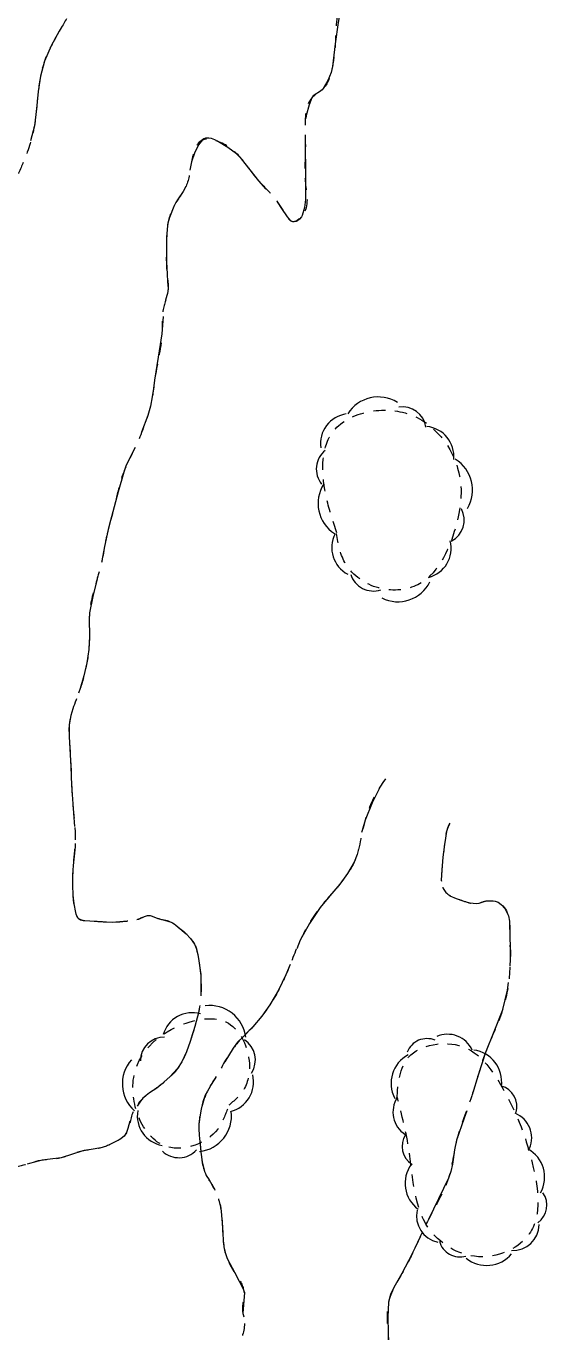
# Model space of a CAD drawing. Extents: x 2362213 to 2366494, y 6968794 to 6978110.
# Drawn here: x 2364661.3 to 2364784.6, y 6975207 to 6975516.3 of the extents above; entities that cross this region are included whole.
import ezdxf

# ---------------------------------------------------------------- set-up
doc = ezdxf.new("R2010")
doc.units = 0
doc.header["$LTSCALE"] = 1.9
doc.linetypes.add('SHORT_DASHED', pattern=[2.7, 1.5, -1.2])
doc.layers.add('29', color=7, linetype='Continuous', lineweight=13)
doc.layers.add('36', color=7, linetype='Continuous', lineweight=13)

msp = doc.modelspace()

# ---------------------------------------------------------------- linework, layer by layer
at = {"layer": '29'}
for centre, radius, start, end in [((2364744.666, 6975419.914), 8.514, 57.89156, 147.89156), ((2364738.08, 6975417.367), 7.099, 97.89841, 187.89841), ((2364750.336, 6975420.432), 5.673, 8.44744, 98.44744), ((2364755.462, 6975414.361), 7.099, 354.21557, 84.21557), ((2364735.672, 6975411.359), 5.673, 129.00529, 219.00529), ((2364758.48, 6975406.393), 8.514, 328.93476, 58.93476), ((2364738.927, 6975403.21), 8.514, 147.11121, 237.11121), ((2364759.334, 6975399.302), 5.673, 297.55332, 27.55332), ((2364740.757, 6975392.71), 7.099, 152.30706, 242.30706), ((2364754.833, 6975392.575), 7.099, 284.21731, 14.21731), ((2364743.55, 6975388.13), 5.673, 197.61413, 287.61413), ((2364749.278, 6975388.439), 8.514, 243.58603, 333.58603), ((2364700.626, 6975275.464), 7.141, 74.18016, 164.18016), ((2364704.799, 6975275.719), 8.566, 7.19267, 97.19267), ((2364694.054, 6975271.128), 5.707, 89.61058, 179.61058), ((2364709.859, 6975271.42), 5.707, 326.92029, 56.92029), ((2364756.221, 6975271.372), 5.091, 68.02052, 158.02052), ((2364761.102, 6975271.116), 6.371, 24.14184, 114.14184), ((2364755.332, 6975265.879), 7.641, 117.88976, 207.88976), ((2364766.254, 6975266.182), 7.641, 352.36692, 82.36692), ((2364692.647, 6975265.8), 8.566, 138.67882, 228.67882), ((2364708.003, 6975266.164), 7.141, 283.64784, 13.64784), ((2364772.418, 6975260.335), 5.091, 344.20083, 74.20083), ((2364754.52, 6975259.069), 6.371, 147.03279, 237.03279), ((2364694.764, 6975258.177), 7.141, 170.10262, 260.10262), ((2364701.357, 6975258.209), 8.566, 276.80329, 6.80329), ((2364774.616, 6975252.925), 6.371, 337.31983, 67.31983), ((2364755.388, 6975250.982), 5.091, 147.63106, 237.63106), ((2364776.408, 6975243.634), 7.641, 331.09975, 61.09975), ((2364697.445, 6975253.962), 5.707, 227.22206, 317.22206), ((2364758.657, 6975242.182), 7.641, 143.59775, 233.59775), ((2364779.49, 6975237.008), 5.091, 305.2226, 35.2226), ((2364760.078, 6975234.488), 6.371, 167.84303, 257.84303), ((2364776.417, 6975232.611), 6.371, 268.13663, 358.13663), ((2364764.022, 6975229.854), 5.091, 195.90585, 285.90585), ((2364770.34, 6975230.377), 7.641, 230.55654, 320.55654)]:
    msp.add_arc(centre, radius, start, end, dxfattribs=at)
at = {"layer": '29', "linetype": 'SHORT_DASHED'}
for points in [[(2364734.868, 6975396.228), (2364732.441, 6975404.386), (2364733.802, 6975420), (2364751.6, 6975424.469), (2364763.755, 6975410.444), (2364762.988, 6975397.597), (2364753.548, 6975383.736), (2364744.763, 6975383.192), (2364736.999, 6975388.788), (2364734.74, 6975396.087)], [(2364708.937, 6975259.774), (2364706.652, 6975255.023), (2364694.831, 6975250.811), (2364686.765, 6975267.225), (2364697.678, 6975279.579), (2364709.183, 6975280.079), (2364714.144, 6975270.585), (2364712.606, 6975264.05), (2364708.921, 6975260.394)], [(2364749.065, 6975262.187), (2364751.832, 6975272.034), (2364764.549, 6975274.606), (2364773.594, 6975265.581), (2364781.111, 6975247.062), (2364780.421, 6975230.215), (2364769.273, 6975224.778), (2364756.962, 6975231.041), (2364751.963, 6975249.865), (2364749.192, 6975262.538)]]:
    msp.add_spline(points, degree=3, dxfattribs=at)
at = {"layer": '36'}
for points in [[(2364735.707, 6975520.252), (2364735.197, 6975517.107), (2364734.485, 6975512.061), (2364734.151, 6975509.368), (2364733.817, 6975506.673), (2364733.5, 6975505.31), (2364732.688, 6975503.363), (2364731.646, 6975501.503), (2364731.379, 6975501.16), (2364730.763, 6975500.694), (2364729.729, 6975500.084), (2364729.273, 6975499.72), (2364728.947, 6975499.247), (2364728.273, 6975497.6), (2364727.587, 6975495.074), (2364727.523, 6975494.393)], [(2364669.607, 6975515.812), (2364669.154, 6975515.068), (2364667.217, 6975511.61), (2364665.662, 6975507.935), (2364664.745, 6975504.366), (2364664.16, 6975500.74), (2364663.748, 6975496.696), (2364663.247, 6975492.661), (2364662.321, 6975489.093)], [(2364718.163, 6975477.663), (2364716.383, 6975479.616), (2364714.359, 6975482.207), (2364712.324, 6975484.828), (2364711.112, 6975486.037), (2364709.058, 6975487.538), (2364706.875, 6975488.877), (2364705.95, 6975489.358), (2364705.178, 6975489.631), (2364704.587, 6975489.745), (2364703.757, 6975489.687), (2364703.388, 6975489.544), (2364703.061, 6975489.291), (2364702.142, 6975488.132), (2364701.17, 6975486.183), (2364700.47, 6975484.105), (2364700.059, 6975482.161)], [(2364727.371, 6975490.402), (2364727.379, 6975489.592), (2364727.397, 6975486.682), (2364727.403, 6975482.871), (2364727.409, 6975479.061), (2364727.406, 6975475.231), (2364727.194, 6975473.319), (2364726.652, 6975471.404), (2364726.475, 6975471.062), (2364726.001, 6975470.497), (2364725.554, 6975470.163), (2364725.206, 6975469.98), (2364724.697, 6975469.865), (2364724.467, 6975469.883), (2364724.266, 6975469.961), (2364723.974, 6975470.168), (2364723.54, 6975470.594), (2364723.145, 6975471.07), (2364721.846, 6975473.098), (2364720.791, 6975474.658)], [(2364699.125, 6975478.282), (2364698.517, 6975477.106), (2364697.303, 6975475.364), (2364696.723, 6975474.479), (2364696.241, 6975473.534), (2364695.235, 6975470.904), (2364694.868, 6975469.561), (2364694.661, 6975468.189), (2364694.515, 6975465.748), (2364694.498, 6975463.308), (2364694.566, 6975460.398), (2364694.653, 6975457.498), (2364694.799, 6975455.79), (2364694.916, 6975454.091), (2364694.777, 6975452.929), (2364694.321, 6975451.445)], [(2364693.728, 6975447.509), (2364693.669, 6975446.418), (2364693.438, 6975443.347), (2364692.59, 6975437.878), (2364691.732, 6975432.419), (2364691.46, 6975430.457), (2364691.179, 6975428.494), (2364690.74, 6975426.26), (2364690.091, 6975424.073), (2364688.589, 6975420.1)], [(2364687.044, 6975416.414), (2364686.878, 6975416.012), (2364685.543, 6975413.35), (2364684.896, 6975412.013), (2364684.399, 6975410.628), (2364683.124, 6975405.936), (2364681.858, 6975401.234), (2364681.288, 6975399.138), (2364680.728, 6975397.044), (2364679.876, 6975393.015), (2364679.219, 6975389.638)], [(2364678.215, 6975385.768), (2364678.012, 6975385.037), (2364677.059, 6975381.177), (2364676.316, 6975377.28), (2364676.219, 6975375.889), (2364676.289, 6975371.709), (2364676.109, 6975368.578), (2364675.689, 6975365.453), (2364674.949, 6975362.396), (2364674.108, 6975359.368), (2364673.717, 6975358.294)], [(2364672.373, 6975354.531), (2364671.848, 6975352.946), (2364671.499, 6975350.743), (2364671.525, 6975347.963), (2364671.682, 6975345.174), (2364671.863, 6975340.806), (2364672.075, 6975336.448), (2364672.296, 6975333.15), (2364672.528, 6975329.851), (2364672.738, 6975326.684)], [(2364746.394, 6975337.986), (2364745.742, 6975337.139), (2364745.2, 6975336.244), (2364743.239, 6975332.265), (2364741.537, 6975328.199), (2364740.821, 6975325.732), (2364740.735, 6975325.271)], [(2364761.614, 6975327.49), (2364761.368, 6975327.078), (2364761.045, 6975326.315), (2364760.823, 6975325.512), (2364760.548, 6975323.97), (2364760.312, 6975322.427), (2364759.971, 6975319.404), (2364759.7, 6975316.381), (2364759.573, 6975313.95), (2364759.605, 6975313.73)], [(2364672.906, 6975322.685), (2364672.884, 6975321.845), (2364672.406, 6975317.45), (2364672.356, 6975316.32), (2364672.317, 6975315.189), (2364672.3, 6975312.819), (2364672.352, 6975310.449), (2364672.582, 6975308.361), (2364673.002, 6975306.294), (2364673.085, 6975305.945), (2364673.27, 6975305.457), (2364673.412, 6975305.219), (2364673.604, 6975305.001), (2364673.928, 6975304.744), (2364674.189, 6975304.606), (2364674.6, 6975304.48), (2364675.021, 6975304.424), (2364676.401, 6975304.327), (2364677.782, 6975304.251), (2364679.793, 6975304.13), (2364681.794, 6975304.049), (2364683.523, 6975304.135)], [(2364739.952, 6975321.353), (2364739.634, 6975320.05), (2364738.951, 6975318.244), (2364737.397, 6975315.549), (2364735.561, 6975313.031), (2364733.207, 6975310.279), (2364730.893, 6975307.496), (2364728.379, 6975303.732), (2364726.207, 6975299.762), (2364725.356, 6975297.723)], [(2364761.507, 6975310.368), (2364761.618, 6975310.279), (2364763.095, 6975309.623), (2364764.68, 6975309.118), (2364766.295, 6975308.654), (2364767.106, 6975308.511), (2364767.907, 6975308.439), (2364768.525, 6975308.515), (2364769.462, 6975308.844), (2364769.921, 6975308.998), (2364770.39, 6975309.083), (2364771.239, 6975309.121), (2364771.88, 6975309.107), (2364772.36, 6975309.021), (2364773.083, 6975308.738), (2364773.798, 6975308.205), (2364774.637, 6975307.252), (2364775.494, 6975305.551), (2364775.766, 6975304.254), (2364775.834, 6975300.274), (2364775.949, 6975296.615), (2364775.836, 6975293.714)], [(2364687.488, 6975304.643), (2364688.017, 6975304.788), (2364689.351, 6975305.401), (2364690.019, 6975305.596), (2364690.679, 6975305.603), (2364691.141, 6975305.478), (2364692.516, 6975304.941), (2364694.08, 6975304.526), (2364695.644, 6975304.051), (2364695.947, 6975303.904), (2364696.359, 6975303.618), (2364696.753, 6975303.291), (2364699.181, 6975301.294), (2364700.251, 6975300.184), (2364701.134, 6975298.863), (2364701.543, 6975297.897), (2364701.927, 6975296.41), (2364702.192, 6975294.893), (2364702.447, 6975293.255), (2364702.623, 6975291.607), (2364702.675, 6975287.247)], [(2364723.811, 6975294.038), (2364722.785, 6975291.559), (2364721.01, 6975287.932), (2364718.983, 6975284.421), (2364717.067, 6975281.794), (2364715.001, 6975279.284), (2364712.574, 6975276.821), (2364711.376, 6975275.579), (2364710.349, 6975274.209), (2364708.37, 6975270.93)], [(2364775.404, 6975289.74), (2364775.181, 6975287.947), (2364774.018, 6975283.006), (2364772.015, 6975278.057), (2364770.032, 6975273.138), (2364768.422, 6975268.012), (2364766.888, 6975263.146)], [(2364702.203, 6975283.271), (2364702.156, 6975282.881), (2364701.25, 6975279.303), (2364700.124, 6975275.802), (2364699.257, 6975273.324), (2364698.151, 6975270.923), (2364697.135, 6975269.413), (2364695.293, 6975267.426), (2364693.301, 6975265.587), (2364692.238, 6975264.747), (2364690.539, 6975263.619), (2364688.961, 6975262.324), (2364688.19, 6975261.417), (2364687.589, 6975260.491)], [(2364706.313, 6975267.501), (2364705.299, 6975265.831), (2364704.216, 6975264.051), (2364703.715, 6975263.045), (2364703.17, 6975261.449), (2364702.776, 6975259.786), (2364702.318, 6975257.462), (2364702.189, 6975256.301), (2364702.19, 6975255.131), (2364702.305, 6975253.562), (2364702.44, 6975252.003), (2364702.552, 6975250.774), (2364702.674, 6975249.545), (2364703.006, 6975247.248), (2364703.547, 6975244.983), (2364703.732, 6975244.505), (2364703.956, 6975244.057), (2364704.606, 6975242.983), (2364705.257, 6975241.909), (2364705.675, 6975241.052)], [(2364685.823, 6975256.925), (2364685.399, 6975255.181), (2364685.068, 6975254.238), (2364684.526, 6975253.383), (2364684.229, 6975253.08), (2364683.723, 6975252.725), (2364683.175, 6975252.43), (2364681.125, 6975251.39), (2364680.079, 6975250.94), (2364678.993, 6975250.57), (2364676.727, 6975250.168), (2364674.461, 6975249.807), (2364672.027, 6975249.003), (2364669.575, 6975248.23), (2364667.028, 6975247.906), (2364665.739, 6975247.783), (2364664.481, 6975247.551), (2364662.137, 6975246.899), (2364661.519, 6975246.723)], [(2364765.604, 6975259.365), (2364765.011, 6975257.629), (2364763.221, 6975252.372), (2364762.692, 6975250.137), (2364762.205, 6975246.692), (2364761.85, 6975245.008), (2364761.265, 6975243.393), (2364758.912, 6975238.489), (2364756.548, 6975233.597), (2364756.322, 6975233.125)], [(2364707.14, 6975237.336), (2364707.285, 6975236.828), (2364707.487, 6975235.52), (2364707.625, 6975233.712), (2364707.762, 6975231.903), (2364707.962, 6975228.735), (2364708.137, 6975227.156), (2364708.482, 6975225.599), (2364708.923, 6975224.394), (2364710.676, 6975221.01), (2364711.745, 6975219.009), (2364712.774, 6975216.979), (2364712.981, 6975216.321), (2364712.607, 6975211.438), (2364712.68, 6975211.099), (2364712.835, 6975210.58), (2364712.846, 6975210.53)], [(2364754.617, 6975229.509), (2364753.323, 6975226.796), (2364751.811, 6975223.792), (2364750.27, 6975220.797), (2364748.351, 6975217.508), (2364747.527, 6975215.82), (2364747.084, 6975214.025), (2364746.958, 6975210.455), (2364746.972, 6975206.885), (2364746.925, 6975203.364), (2364746.926, 6975203.304)]]:
    msp.add_lwpolyline(points, dxfattribs=at)
at = {"layer": '36', "linetype": 'SHORT_DASHED'}
for points in [[(2364726.854, 6975646.584), (2364726.362, 6975644.73), (2364725.792, 6975641.534), (2364724.807, 6975637.914), (2364723.887, 6975634.675), (2364723.26, 6975629.119), (2364722.725, 6975627.524), (2364720.795, 6975624.356), (2364719.903, 6975619.377), (2364719.757, 6975615.824), (2364718.891, 6975609.136), (2364715.047, 6975603.14), (2364712.147, 6975596.872), (2364709.897, 6975593.69), (2364706.94, 6975589.191), (2364705.068, 6975584.074), (2364701.3, 6975579.718), (2364697.714, 6975575.054), (2364694.333, 6975567.75), (2364692.474, 6975563.432), (2364688.09, 6975559.621), (2364684.977, 6975554.692), (2364683.717, 6975547.338), (2364682.542, 6975542.587), (2364679.264, 6975535.086), (2364677.706, 6975528.55), (2364672.108, 6975519.846), (2364669.154, 6975515.068), (2364665.662, 6975507.935), (2364664.16, 6975500.74), (2364663.247, 6975492.661), (2364660.805, 6975484.427), (2364658.636, 6975479.056), (2364657.574, 6975472.986), (2364657.758, 6975466.308), (2364657.396, 6975460.164), (2364656.429, 6975453.584), (2364654.619, 6975446.137), (2364653.022, 6975439.561), (2364651.406, 6975430.625), (2364649.698, 6975423.179), (2364648.705, 6975418.229), (2364646.516, 6975409.658), (2364645.258, 6975404.205), (2364644.909, 6975397.823), (2364643.877, 6975392.812), (2364644.363, 6975382.726), (2364643.821, 6975370.31), (2364643.925, 6975364.641), (2364643.788, 6975359.059), (2364644.211, 6975353.473), (2364644.729, 6975344.228), (2364645.277, 6975336.103), (2364646.064, 6975329.029), (2364645.871, 6975324.078), (2364645.933, 6975318.688), (2364646.215, 6975311.07), (2364645.902, 6975300.957), (2364645.904, 6975295.427), (2364646.032, 6975288.288), (2364645.92, 6975280.106), (2364644.98, 6975271.747), (2364643.359, 6975268.691), (2364642.476, 6975267.963), (2364641.156, 6975267.91), (2364639.487, 6975268.894), (2364638.133, 6975272.432), (2364637.775, 6975276.388), (2364637.498, 6975286.576), (2364637.099, 6975296.973), (2364635.995, 6975308.913)], [(2364749.638, 6975567.537), (2364748.722, 6975563.988), (2364747.658, 6975559.109), (2364746.124, 6975555.354), (2364743.57, 6975548.398), (2364742.818, 6975543.431), (2364741.495, 6975540.588), (2364740.543, 6975534.46), (2364739.833, 6975528.102), (2364736.019, 6975522.145), (2364734.485, 6975512.061), (2364733.817, 6975506.673), (2364731.646, 6975501.503), (2364728.947, 6975499.247), (2364727.351, 6975492.501), (2364727.397, 6975486.682), (2364727.409, 6975479.061), (2364726.652, 6975471.404), (2364724.266, 6975469.961), (2364723.145, 6975471.07), (2364720.527, 6975475.045), (2364716.383, 6975479.616), (2364712.324, 6975484.828), (2364706.875, 6975488.877), (2364703.061, 6975489.291), (2364700.47, 6975484.105), (2364699.155, 6975478.342), (2364696.241, 6975473.534), (2364694.661, 6975468.189), (2364694.498, 6975463.308), (2364694.653, 6975457.498), (2364694.916, 6975454.091), (2364693.839, 6975449.49), (2364693.438, 6975443.347), (2364691.732, 6975432.419), (2364691.179, 6975428.494), (2364690.091, 6975424.073), (2364686.878, 6975416.012), (2364684.399, 6975410.628), (2364681.858, 6975401.234), (2364680.728, 6975397.044), (2364679.085, 6975388.977), (2364678.012, 6975385.037), (2364676.316, 6975377.28), (2364676.289, 6975371.709), (2364675.689, 6975365.453), (2364674.108, 6975359.368), (2364671.499, 6975350.743), (2364671.682, 6975345.174), (2364672.075, 6975336.448), (2364672.528, 6975329.851), (2364672.92, 6975323.315), (2364672.406, 6975317.45), (2364672.317, 6975315.189), (2364672.352, 6975310.449), (2364673.002, 6975306.294), (2364673.604, 6975305.001), (2364675.021, 6975304.424), (2364677.782, 6975304.251), (2364681.794, 6975304.049), (2364685.331, 6975304.323), (2364687.099, 6975304.529), (2364690.679, 6975305.603), (2364692.516, 6975304.941), (2364695.644, 6975304.051), (2364696.753, 6975303.291), (2364701.134, 6975298.863), (2364702.192, 6975294.893), (2364702.623, 6975291.607), (2364702.156, 6975282.881), (2364700.124, 6975275.802), (2364698.151, 6975270.923), (2364693.301, 6975265.587), (2364688.961, 6975262.324), (2364686.359, 6975258.4), (2364684.526, 6975253.383), (2364683.175, 6975252.43), (2364678.993, 6975250.57), (2364674.461, 6975249.807), (2364669.575, 6975248.23), (2364664.481, 6975247.551), (2364659.793, 6975246.227), (2364655.244, 6975245.113), (2364652.055, 6975242.943), (2364649.26, 6975241.265), (2364646.299, 6975240.287), (2364641.097, 6975235.218), (2364639.794, 6975227.125), (2364637.157, 6975220.58), (2364635.852, 6975220.048), (2364633.909, 6975223.459), (2364631.989, 6975232.921), (2364630.906, 6975239.46)], [(2364746.394, 6975337.986), (2364745.2, 6975336.244), (2364741.537, 6975328.199), (2364738.951, 6975318.244), (2364735.561, 6975313.031), (2364730.893, 6975307.496), (2364726.207, 6975299.762), (2364722.785, 6975291.559), (2364718.983, 6975284.421), (2364715.001, 6975279.284), (2364710.349, 6975274.209), (2364706.382, 6975267.611), (2364704.216, 6975264.051), (2364702.776, 6975259.786), (2364702.19, 6975255.131), (2364702.44, 6975252.003), (2364702.674, 6975249.545), (2364703.547, 6975244.983), (2364703.956, 6975244.057), (2364705.257, 6975241.909), (2364706.933, 6975238.104), (2364707.487, 6975235.52), (2364707.762, 6975231.903), (2364708.482, 6975225.599), (2364710.676, 6975221.01), (2364712.774, 6975216.979), (2364712.607, 6975211.438), (2364712.93, 6975210.061), (2364712.048, 6975204.002), (2364712.845, 6975195.849), (2364712.938, 6975191.429), (2364710.875, 6975184.36), (2364709.536, 6975180.027), (2364707.784, 6975173.899), (2364705.654, 6975167.589), (2364704.621, 6975162.64), (2364705.019, 6975155.583), (2364705.132, 6975149.983), (2364704.658, 6975144.078), (2364704.435, 6975135.957), (2364703.749, 6975130.289), (2364703.259, 6975121.884), (2364702.859, 6975118.771), (2364700.647, 6975112.7), (2364699.098, 6975108.424), (2364698.986, 6975102.322), (2364698.53, 6975096.738), (2364697.091, 6975092.365), (2364697.272, 6975084.925), (2364696.256, 6975080.285), (2364690.473, 6975079.44), (2364687.249, 6975074.549), (2364686.21, 6975066.09), (2364685.284, 6975058.25), (2364685.896, 6975046.546), (2364687.178, 6975041.057), (2364688.601, 6975036.621), (2364691.686, 6975029.73), (2364692.635, 6975026.74), (2364697.495, 6975021.566), (2364698.231, 6975016.781), (2364697.872, 6975012.518), (2364697.401, 6975007.283), (2364696.019, 6974994.969), (2364698.497, 6974985.662), (2364697.9, 6974980.108), (2364694.435, 6974973.223), (2364692.652, 6974972.426), (2364688.747, 6974969.769), (2364686.553, 6974967.038), (2364684.322, 6974966.087), (2364680.334, 6974964.819), (2364676.186, 6974958.429), (2364674.45, 6974953.802), (2364674.49, 6974945.312), (2364672.258, 6974943.351), (2364668.626, 6974945.686), (2364664.605, 6974947.828), (2364661.787, 6974948.701), (2364659.177, 6974948.606), (2364654.5, 6974946.332), (2364652.345, 6974940.511), (2364649.528, 6974934.804), (2364645.888, 6974931.699), (2364641.445, 6974918.336), (2364638.186, 6974909.755), (2364635.467, 6974903.419), (2364633.222, 6974902.887), (2364631.251, 6974905.138), (2364629.709, 6974913.784)], [(2364761.614, 6975327.49), (2364760.823, 6975325.512), (2364760.312, 6975322.427), (2364759.7, 6975316.381), (2364760.336, 6975311.527), (2364764.68, 6975309.118), (2364767.907, 6975308.439), (2364770.39, 6975309.083), (2364773.798, 6975308.205), (2364775.834, 6975300.274), (2364775.804, 6975292.964), (2364774.018, 6975283.006), (2364770.032, 6975273.138), (2364766.801, 6975262.885), (2364763.221, 6975252.372), (2364761.265, 6975243.393), (2364756.548, 6975233.597), (2364753.323, 6975226.796), (2364750.27, 6975220.797), (2364747.084, 6975214.025), (2364746.972, 6975206.885), (2364746.809, 6975199.843), (2364741.912, 6975192.205), (2364737.384, 6975186.643), (2364735.285, 6975181.343), (2364734.127, 6975176.911), (2364731.057, 6975171.641), (2364730.936, 6975166.481), (2364732.085, 6975158.201), (2364731.242, 6975150.062), (2364726.944, 6975138.271), (2364721.666, 6975129.82), (2364719.351, 6975120.817), (2364718.35, 6975117.788), (2364717.853, 6975107.912), (2364716.449, 6975099.919), (2364715.681, 6975092.402), (2364715.074, 6975084.655), (2364715.38, 6975074.567), (2364715.243, 6975068.017), (2364715.409, 6975058.937), (2364716.119, 6975048.514), (2364715.361, 6975038.845), (2364716.524, 6975032.236), (2364718.19, 6975021.223), (2364718.568, 6975011.975), (2364718.687, 6975008.886), (2364718.945, 6974996.458), (2364718.565, 6974988.054), (2364718.757, 6974977.376), (2364718.621, 6974970.713), (2364718.764, 6974957.734), (2364718.657, 6974952.193), (2364718.571, 6974943.352), (2364718.843, 6974931.554), (2364720.311, 6974921.267), (2364723.911, 6974909.811), (2364723.754, 6974906.359), (2364720.729, 6974903.63), (2364714.633, 6974898.942), (2364713.468, 6974899.461), (2364710.47, 6974901.363), (2364707.527, 6974904.735), (2364704.559, 6974907.687), (2364702.029, 6974910.973), (2364699.955, 6974912.423), (2364698.11, 6974908.665), (2364696.232, 6974902.227), (2364693.461, 6974891.64), (2364690.295, 6974887.03), (2364687.246, 6974883.781), (2364682.039, 6974882.361), (2364678.601, 6974873.808), (2364678.165, 6974866.063), (2364677.313, 6974860.005), (2364675.861, 6974856.021), (2364675.301, 6974848.615), (2364675.448, 6974843.747), (2364675.103, 6974838.963), (2364672.076, 6974835.364), (2364666.287, 6974837.409), (2364664.883, 6974845.126), (2364661.27, 6974848.612), (2364657.374, 6974850.275), (2364652.504, 6974849.218), (2364649.863, 6974848.213), (2364646.577, 6974846.732), (2364643.806, 6974842.624), (2364640.473, 6974838.673), (2364635.359, 6974833.844), (2364630.371, 6974830.527), (2364625.3, 6974826.298), (2364622.589, 6974825.362)]]:
    msp.add_spline(points, degree=3, dxfattribs=at)

doc.saveas('drawing.dxf')
